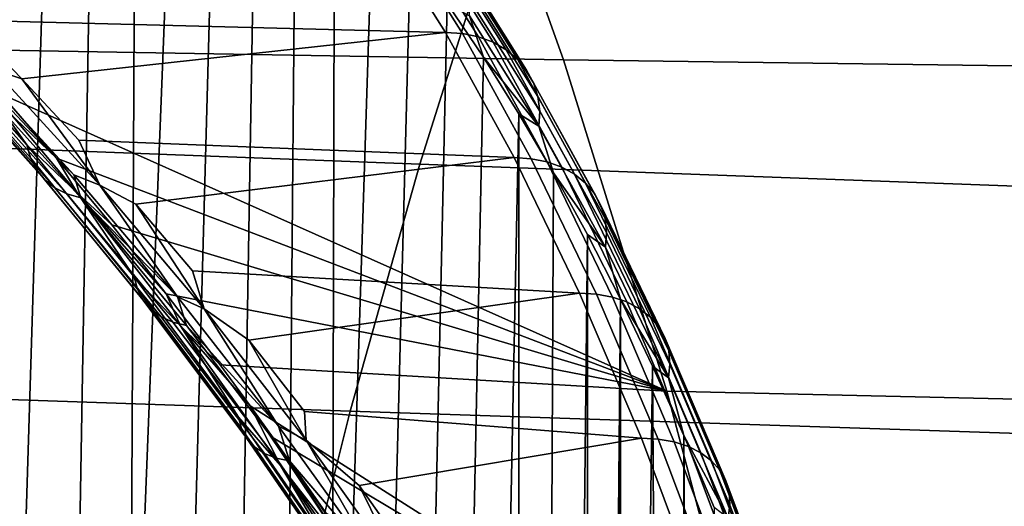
# Model space of a CAD drawing. Header units: metres. Extents: x -240 to 45, y -77 to 27.
# Tile 374 of 656: x -189.88 to -187.67, y 5.03 to 6.13. Entities that reach past the tile are written whole.
import ezdxf

# ---------------------------------------------------------------- set-up
doc = ezdxf.new("R2010")
doc.units = ezdxf.units.M
doc.layers.add('solid_102011X2', color=7, linetype='CONTINUOUS')

msp = doc.modelspace()

# ---------------------------------------------------------------- linework, layer by layer
at = {"layer": 'solid_102011X2'}
for points in [[(-190.012451, 4.468543, 280.953827), (-189.894928, 7.039027, 281.213867), (-189.801559, 6.994819, 281.420502), (-189.88205, 4.387901, 281.242371)], [(-189.88205, 4.387901, 281.242371), (-189.801559, 6.994819, 281.420502), (-189.708878, 6.943332, 281.62561), (-189.75444, 4.28492, 281.52478)], [(-189.75444, 4.28492, 281.52478), (-189.708878, 6.943332, 281.62561), (-189.616867, 6.884577, 281.829193), (-189.630234, 4.160147, 281.799622)], [(-189.630234, 4.160147, 281.799622), (-189.616867, 6.884577, 281.829193), (-189.525726, 6.818653, 282.030884)], [(-189.630234, 4.160147, 281.799622), (-189.525726, 6.818653, 282.030884), (-189.435471, 6.745585, 282.230621), (-189.509979, 4.01414, 282.065735)], [(-190.008865, 6.059428, 285.175323), (-190.258987, 6.776157, 285.3302), (-188.918839, 6.767719, 288.120972), (-188.657455, 6.036577, 287.952393)], [(-187.532318, 6.760979, 290.871002), (-187.25882, 6.017542, 290.691956), (-188.657455, 6.036577, 287.952393), (-188.918839, 6.767719, 288.120972)], [(-189.509979, 4.01414, 282.065735), (-189.435471, 6.745585, 282.230621), (-189.346237, 6.665479, 282.42807), (-189.394302, 3.847615, 282.321716)], [(-189.394302, 3.847615, 282.321716), (-189.346237, 6.665479, 282.42807), (-189.258087, 6.578393, 282.623138), (-189.283798, 3.661471, 282.566254)], [(-189.283798, 3.661471, 282.566254), (-189.258087, 6.578393, 282.623138), (-189.171158, 6.484435, 282.815521), (-189.179077, 3.456674, 282.798004)], [(-189.179077, 3.456674, 282.798004), (-189.171158, 6.484435, 282.815521), (-189.085526, 6.383718, 283.005005)], [(-188.808228, 6.348137, 335.910248), (-190.506622, 6.418827, 334.374298), (-190.682693, 5.867306, 334.540405), (-188.980118, 5.802663, 336.076447)], [(-189.179077, 3.456674, 282.798004), (-189.085526, 6.383718, 283.005005), (-189.001282, 6.276327, 283.191437), (-189.080627, 3.234248, 283.015839)], [(-190.127731, 6.25076, 284.390198), (-190.00032, 6.125524, 284.537689), (-188.922516, 6.097827, 284.094238), (-189.08371, 6.354621, 283.737518)], [(-188.884659, 6.095373, 284.075256), (-189.045807, 6.352063, 283.718658), (-189.08371, 6.354621, 283.737518), (-188.922516, 6.097827, 284.094238)], [(-189.045807, 6.352063, 283.718658), (-188.884659, 6.095373, 284.075256), (-188.848648, 6.087959, 284.053253), (-189.009583, 6.344337, 283.697113)], [(-189.009583, 6.344337, 283.697113), (-188.848648, 6.087959, 284.053253), (-188.815582, 6.075738, 284.0289), (-188.976196, 6.331602, 283.673462)], [(-187.090302, 6.278129, 337.428955), (-188.808228, 6.348137, 335.910248), (-188.980118, 5.802663, 336.076447), (-187.258026, 5.738647, 337.595276)], [(-188.976196, 6.331602, 283.673462), (-188.815582, 6.075738, 284.0289), (-188.786133, 6.058959, 284.002686), (-188.94632, 6.314116, 283.648224)], [(-188.94632, 6.314116, 283.648224), (-188.786133, 6.058959, 284.002686), (-188.760925, 6.037964, 283.975128), (-188.920547, 6.292236, 283.621887)], [(-189.080627, 3.234248, 283.015839), (-189.001282, 6.276327, 283.191437), (-188.918533, 6.162443, 283.374542), (-188.988968, 2.995319, 283.218689)], [(-188.920547, 6.292236, 283.621887), (-188.760925, 6.037964, 283.975128), (-188.740463, 6.013181, 283.946777), (-188.899429, 6.26641, 283.595001)], [(-188.899429, 6.26641, 283.595001), (-188.740463, 6.013181, 283.946777), (-188.725174, 5.985116, 283.918243), (-188.883392, 6.237163, 283.568115)], [(-188.883392, 6.237163, 283.568115), (-188.725174, 5.985116, 283.918243), (-188.715347, 5.954341, 283.890106), (-188.872757, 6.205092, 283.541779)], [(-188.872757, 6.205092, 283.541779), (-188.715347, 5.954341, 283.890106), (-188.711182, 5.921484, 283.862915), (-188.867722, 6.170852, 283.51651)], [(-188.988968, 2.995319, 283.218689), (-188.918533, 6.162443, 283.374542), (-188.837357, 6.042124, 283.554169), (-188.904572, 2.741112, 283.405457)], [(-188.868423, 6.13514, 283.492828), (-188.837357, 6.042124, 283.554169), (-188.918533, 6.162443, 283.374542)], [(-188.867722, 6.170852, 283.51651), (-188.711182, 5.921484, 283.862915), (-188.712784, 5.887216, 283.83725), (-188.868423, 6.13514, 283.492828)], [(-189.861404, 5.845918, 285.281891), (-190.106842, 6.12422, 285.012146), (-189.98378, 6.017251, 285.189545)], [(-189.853149, 5.816292, 285.242615), (-190.097763, 6.092664, 284.974579), (-190.106842, 6.12422, 285.012146), (-189.861404, 5.845918, 285.281891)], [(-190.00032, 6.125524, 284.537689), (-189.872513, 5.994012, 284.681793), (-188.922516, 6.097827, 284.094238)], [(-189.935562, 6.014887, 284.684784), (-189.872513, 5.994012, 284.681793), (-190.00032, 6.125524, 284.537689)], [(-188.868423, 6.13514, 283.492828), (-188.712784, 5.887216, 283.83725), (-188.837357, 6.042124, 283.554169)], [(-189.872513, 5.994012, 284.681793), (-189.744522, 5.856306, 284.822296), (-188.768265, 5.816953, 284.435577), (-188.922516, 6.097827, 284.094238)], [(-188.730484, 5.814611, 284.416443), (-188.884659, 6.095373, 284.075256), (-188.922516, 6.097827, 284.094238), (-188.768265, 5.816953, 284.435577)], [(-188.884659, 6.095373, 284.075256), (-188.730484, 5.814611, 284.416443), (-188.694641, 5.807539, 284.394043), (-188.848648, 6.087959, 284.053253)], [(-189.839798, 5.790078, 285.202332), (-190.083633, 6.064557, 284.935883), (-190.097763, 6.092664, 284.974579), (-189.853149, 5.816292, 285.242615)], [(-188.848648, 6.087959, 284.053253), (-188.694641, 5.807539, 284.394043), (-188.661896, 5.795881, 284.368988), (-188.815582, 6.075738, 284.0289)], [(-188.815582, 6.075738, 284.0289), (-188.661896, 5.795881, 284.368988), (-188.632874, 5.779875, 284.341827), (-188.786133, 6.058959, 284.002686)], [(-189.821548, 5.767684, 285.161682), (-190.064682, 6.040335, 284.896606), (-190.083633, 6.064557, 284.935883), (-189.839798, 5.790078, 285.202332)], [(-188.657455, 6.036577, 287.952393), (-188.426178, 5.293213, 287.801605), (-189.919662, 5.960014, 285.276031), (-190.008865, 6.059428, 285.175323)], [(-188.786133, 6.058959, 284.002686), (-188.632874, 5.779875, 284.341827), (-188.6082, 5.759847, 284.31308), (-188.760925, 6.037964, 283.975128)], [(-189.798706, 5.749456, 285.121277), (-190.041214, 6.020377, 284.857391), (-190.064682, 6.040335, 284.896606), (-189.821548, 5.767684, 285.161682)], [(-189.991318, 6.034803, 284.697205), (-189.755737, 5.778665, 284.9552), (-189.697815, 5.75548, 284.944061), (-189.935562, 6.014887, 284.684784)], [(-189.982193, 5.994418, 284.781525), (-189.755737, 5.778665, 284.9552), (-189.991318, 6.034803, 284.697205)], [(-188.904572, 2.741112, 283.405457), (-188.837357, 6.042124, 283.554169), (-188.757874, 5.915594, 283.730072), (-188.82785, 2.47293, 283.575226)], [(-188.712784, 5.887216, 283.83725), (-188.757874, 5.915594, 283.730072), (-188.837357, 6.042124, 283.554169)], [(-188.760925, 6.037964, 283.975128), (-188.6082, 5.759847, 284.31308), (-188.588364, 5.736206, 284.283356), (-188.740463, 6.013181, 283.946777)], [(-187.25882, 6.017542, 290.691956), (-187.017273, 5.26079, 290.532196), (-188.426178, 5.293213, 287.801605), (-188.657455, 6.036577, 287.952393)], [(-189.771591, 5.735681, 285.081726), (-190.013565, 6.004991, 284.818848), (-190.041214, 6.020377, 284.857391), (-189.798706, 5.749456, 285.121277)], [(-189.98378, 6.017251, 285.189545), (-189.919662, 5.960014, 285.276031), (-189.794922, 5.815734, 285.414154)], [(-189.747543, 5.736962, 285.44397), (-189.98378, 6.017251, 285.189545), (-189.794922, 5.815734, 285.414154)], [(-189.861404, 5.845918, 285.281891), (-189.98378, 6.017251, 285.189545), (-189.747543, 5.736962, 285.44397)], [(-189.935562, 6.014887, 284.684784), (-189.697815, 5.75548, 284.944061), (-189.872513, 5.994012, 284.681793)], [(-188.740463, 6.013181, 283.946777), (-188.588364, 5.736206, 284.283356), (-188.573776, 5.709433, 284.253265), (-188.725174, 5.985116, 283.918243)], [(-190.013565, 6.004991, 284.818848), (-189.771591, 5.735681, 285.081726), (-189.740662, 5.726569, 285.043671), (-189.982193, 5.994418, 284.781525)], [(-189.982193, 5.994418, 284.781525), (-189.740662, 5.726569, 285.043671), (-189.755737, 5.778665, 284.9552)], [(-189.697815, 5.75548, 284.944061), (-189.744522, 5.856306, 284.822296), (-189.872513, 5.994012, 284.681793)], [(-188.725174, 5.985116, 283.918243), (-188.573776, 5.709433, 284.253265), (-188.564728, 5.680076, 284.223389), (-188.715347, 5.954341, 283.890106)], [(-188.426178, 5.293213, 287.801605), (-189.794922, 5.815734, 285.414154), (-189.919662, 5.960014, 285.276031)], [(-188.715347, 5.954341, 283.890106), (-188.564728, 5.680076, 284.223389), (-188.561401, 5.648733, 284.194366), (-188.711182, 5.921484, 283.862915)], [(-188.711182, 5.921484, 283.862915), (-188.561401, 5.648733, 284.194366), (-188.563873, 5.616043, 284.166779), (-188.712784, 5.887216, 283.83725)], [(-188.759216, 2.192138, 283.727112), (-188.82785, 2.47293, 283.575226), (-188.757874, 5.915594, 283.730072)], [(-188.759216, 2.192138, 283.727112), (-188.757874, 5.915594, 283.730072), (-188.680115, 5.78289, 283.902161), (-188.69899, 1.900168, 283.860352)], [(-188.712784, 5.887216, 283.83725), (-188.680115, 5.78289, 283.902161), (-188.757874, 5.915594, 283.730072)], [(-188.712784, 5.887216, 283.83725), (-188.563873, 5.616043, 284.166779), (-188.680115, 5.78289, 283.902161)], [(-188.980118, 5.802663, 336.076447), (-190.682693, 5.867306, 334.540405), (-190.842819, 5.306708, 334.691498), (-189.136444, 5.24822, 336.2276)], [(-189.697815, 5.75548, 284.944061), (-189.616821, 5.712583, 284.958954), (-188.768265, 5.816953, 284.435577), (-189.744522, 5.856306, 284.822296)], [(-189.620834, 5.54917, 285.534149), (-189.861404, 5.845918, 285.281891), (-189.747543, 5.736962, 285.44397)], [(-189.613327, 5.521533, 285.493317), (-189.853149, 5.816292, 285.242615), (-189.861404, 5.845918, 285.281891), (-189.620834, 5.54917, 285.534149)], [(-189.600662, 5.497252, 285.45166), (-189.839798, 5.790078, 285.202332), (-189.853149, 5.816292, 285.242615), (-189.613327, 5.521533, 285.493317)], [(-189.747543, 5.736962, 285.44397), (-189.794922, 5.815734, 285.414154), (-189.671158, 5.666239, 285.548218)], [(-188.426178, 5.293213, 287.801605), (-189.671158, 5.666239, 285.548218), (-189.794922, 5.815734, 285.414154)], [(-189.616821, 5.712583, 284.958954), (-189.489731, 5.562995, 285.091614), (-188.621597, 5.513106, 284.760132), (-188.768265, 5.816953, 284.435577)], [(-188.583862, 5.510888, 284.740875), (-188.730484, 5.814611, 284.416443), (-188.768265, 5.816953, 284.435577), (-188.621597, 5.513106, 284.760132)], [(-188.730484, 5.814611, 284.416443), (-188.583862, 5.510888, 284.740875), (-188.548218, 5.504185, 284.718079), (-188.694641, 5.807539, 284.394043)], [(-189.583008, 5.476704, 285.40976), (-189.821548, 5.767684, 285.161682), (-189.839798, 5.790078, 285.202332), (-189.600662, 5.497252, 285.45166)], [(-187.258026, 5.738647, 337.595276), (-188.980118, 5.802663, 336.076447), (-189.136444, 5.24822, 336.2276), (-187.410568, 5.1903, 337.746552)], [(-188.694641, 5.807539, 284.394043), (-188.548218, 5.504185, 284.718079), (-188.515747, 5.493136, 284.692383), (-188.661896, 5.795881, 284.368988)], [(-188.661896, 5.795881, 284.368988), (-188.515747, 5.493136, 284.692383), (-188.487137, 5.477965, 284.664337), (-188.632874, 5.779875, 284.341827)], [(-189.560669, 5.460207, 285.368347), (-189.798706, 5.749456, 285.121277), (-189.821548, 5.767684, 285.161682), (-189.583008, 5.476704, 285.40976)], [(-189.755737, 5.778665, 284.9552), (-189.523727, 5.504853, 285.197723), (-189.697815, 5.75548, 284.944061)], [(-189.740662, 5.726569, 285.043671), (-189.523727, 5.504853, 285.197723), (-189.755737, 5.778665, 284.9552)], [(-188.69899, 1.900168, 283.860352), (-188.680115, 5.78289, 283.902161), (-188.604187, 5.644227, 284.07016), (-188.647522, 1.598508, 283.974274)], [(-188.563873, 5.616043, 284.166779), (-188.604187, 5.644227, 284.07016), (-188.680115, 5.78289, 283.902161)], [(-188.632874, 5.779875, 284.341827), (-188.487137, 5.477965, 284.664337), (-188.462967, 5.458983, 284.634491), (-188.6082, 5.759847, 284.31308)], [(-189.533981, 5.44802, 285.328003), (-189.771591, 5.735681, 285.081726), (-189.798706, 5.749456, 285.121277), (-189.560669, 5.460207, 285.368347)], [(-189.697815, 5.75548, 284.944061), (-189.463776, 5.478001, 285.187744), (-189.616821, 5.712583, 284.958954)], [(-189.523727, 5.504853, 285.197723), (-189.463776, 5.478001, 285.187744), (-189.697815, 5.75548, 284.944061)], [(-188.6082, 5.759847, 284.31308), (-188.462967, 5.458983, 284.634491), (-188.443726, 5.436577, 284.603424), (-188.588364, 5.736206, 284.283356)], [(-189.771591, 5.735681, 285.081726), (-189.533981, 5.44802, 285.328003), (-189.503357, 5.440331, 285.289398), (-189.740662, 5.726569, 285.043671)], [(-189.747543, 5.736962, 285.44397), (-189.671158, 5.666239, 285.548218), (-189.548691, 5.511683, 285.678101)], [(-189.516724, 5.439768, 285.681885), (-189.747543, 5.736962, 285.44397), (-189.548691, 5.511683, 285.678101)], [(-189.620834, 5.54917, 285.534149), (-189.747543, 5.736962, 285.44397), (-189.516724, 5.439768, 285.681885)], [(-189.740662, 5.726569, 285.043671), (-189.503357, 5.440331, 285.289398), (-189.523727, 5.504853, 285.197723)], [(-188.588364, 5.736206, 284.283356), (-188.443726, 5.436577, 284.603424), (-188.42981, 5.411203, 284.571838), (-188.573776, 5.709433, 284.253265)], [(-189.463776, 5.478001, 285.187744), (-189.489731, 5.562995, 285.091614), (-189.616821, 5.712583, 284.958954)], [(-188.573776, 5.709433, 284.253265), (-188.42981, 5.411203, 284.571838), (-188.421509, 5.38338, 284.540344), (-188.564728, 5.680076, 284.223389)], [(-188.564728, 5.680076, 284.223389), (-188.421509, 5.38338, 284.540344), (-188.418976, 5.353674, 284.509552), (-188.561401, 5.648733, 284.194366)], [(-188.426178, 5.293213, 287.801605), (-189.548691, 5.511683, 285.678101), (-189.671158, 5.666239, 285.548218)], [(-188.605042, 1.288698, 284.068268), (-188.647522, 1.598508, 283.974274), (-188.604187, 5.644227, 284.07016)], [(-188.605042, 1.288698, 284.068268), (-188.604187, 5.644227, 284.07016), (-188.530106, 5.499631, 284.23407), (-188.571777, 0.972317, 284.141876)], [(-188.563873, 5.616043, 284.166779), (-188.530106, 5.499631, 284.23407), (-188.604187, 5.644227, 284.07016)], [(-188.561401, 5.648733, 284.194366), (-188.418976, 5.353674, 284.509552), (-188.422272, 5.322692, 284.480133), (-188.563873, 5.616043, 284.166779)], [(-188.563873, 5.616043, 284.166779), (-188.422272, 5.322692, 284.480133), (-188.530106, 5.499631, 284.23407)], [(-189.386856, 5.234935, 285.769012), (-189.620834, 5.54917, 285.534149), (-189.516724, 5.439768, 285.681885)], [(-189.37999, 5.20933, 285.726746), (-189.613327, 5.521533, 285.493317), (-189.620834, 5.54917, 285.534149), (-189.386856, 5.234935, 285.769012)], [(-189.463776, 5.478001, 285.187744), (-189.363663, 5.407728, 285.220093), (-188.621597, 5.513106, 284.760132), (-189.489731, 5.562995, 285.091614)], [(-189.367889, 5.187002, 285.683838), (-189.600662, 5.497252, 285.45166), (-189.613327, 5.521533, 285.493317), (-189.37999, 5.20933, 285.726746)], [(-189.516724, 5.439768, 285.681885), (-189.548691, 5.511683, 285.678101), (-189.427826, 5.352276, 285.80368)], [(-188.426178, 5.293213, 287.801605), (-189.427826, 5.352276, 285.80368), (-189.548691, 5.511683, 285.678101)], [(-189.523727, 5.504853, 285.197723), (-189.29686, 5.214124, 285.424805), (-189.463776, 5.478001, 285.187744)], [(-189.503357, 5.440331, 285.289398), (-189.29686, 5.214124, 285.424805), (-189.523727, 5.504853, 285.197723)], [(-189.363663, 5.407728, 285.220093), (-189.239075, 5.24708, 285.344177), (-188.483063, 5.187489, 285.066681), (-188.621597, 5.513106, 284.760132)], [(-188.445404, 5.1854, 285.047302), (-188.583862, 5.510888, 284.740875), (-188.621597, 5.513106, 284.760132), (-188.483063, 5.187489, 285.066681)], [(-188.583862, 5.510888, 284.740875), (-188.445404, 5.1854, 285.047302), (-188.409912, 5.179094, 285.024139), (-188.548218, 5.504185, 284.718079)], [(-188.547882, 0.65098, 284.194733), (-188.571777, 0.972317, 284.141876), (-188.530106, 5.499631, 284.23407)], [(-188.548218, 5.504185, 284.718079), (-188.409912, 5.179094, 285.024139), (-188.377731, 5.168697, 284.997833), (-188.515747, 5.493136, 284.692383)], [(-188.533508, 0.326325, 284.226562), (-188.547882, 0.65098, 284.194733), (-188.530106, 5.499631, 284.23407)], [(-188.533508, 0.326325, 284.226562), (-188.530106, 5.499631, 284.23407), (-188.458008, 5.349318, 284.393646), (-188.528702, 0.000008, 284.237183)], [(-188.422272, 5.322692, 284.480133), (-188.458008, 5.349318, 284.393646), (-188.530106, 5.499631, 284.23407)], [(-189.350739, 5.168299, 285.6409), (-189.583008, 5.476704, 285.40976), (-189.600662, 5.497252, 285.45166), (-189.367889, 5.187002, 285.683838)], [(-189.328796, 5.153511, 285.598602), (-189.560669, 5.460207, 285.368347), (-189.583008, 5.476704, 285.40976), (-189.350739, 5.168299, 285.6409)], [(-189.463776, 5.478001, 285.187744), (-189.235031, 5.183205, 285.41571), (-189.363663, 5.407728, 285.220093)], [(-189.29686, 5.214124, 285.424805), (-189.235031, 5.183205, 285.41571), (-189.463776, 5.478001, 285.187744)], [(-188.515747, 5.493136, 284.692383), (-188.377731, 5.168697, 284.997833), (-188.349503, 5.154423, 284.968933), (-188.487137, 5.477965, 284.664337)], [(-188.487137, 5.477965, 284.664337), (-188.349503, 5.154423, 284.968933), (-188.325806, 5.136562, 284.938019), (-188.462967, 5.458983, 284.634491)], [(-189.302399, 5.142869, 285.557648), (-189.533981, 5.44802, 285.328003), (-189.560669, 5.460207, 285.368347), (-189.328796, 5.153511, 285.598602)], [(-188.462967, 5.458983, 284.634491), (-188.325806, 5.136562, 284.938019), (-188.307129, 5.115479, 284.905731), (-188.443726, 5.436577, 284.603424)], [(-189.533981, 5.44802, 285.328003), (-189.302399, 5.142869, 285.557648), (-189.271988, 5.136537, 285.518646), (-189.503357, 5.440331, 285.289398)], [(-189.516724, 5.439768, 285.681885), (-189.427826, 5.352276, 285.80368), (-189.360336, 5.260085, 285.872711)], [(-189.292831, 5.126516, 285.903351), (-189.516724, 5.439768, 285.681885), (-189.360336, 5.260085, 285.872711)], [(-189.386856, 5.234935, 285.769012), (-189.516724, 5.439768, 285.681885), (-189.292831, 5.126516, 285.903351)], [(-189.503357, 5.440331, 285.289398), (-189.271988, 5.136537, 285.518646), (-189.29686, 5.214124, 285.424805)], [(-188.443726, 5.436577, 284.603424), (-188.307129, 5.115479, 284.905731), (-188.293854, 5.091604, 284.872711), (-188.42981, 5.411203, 284.571838)], [(-188.42981, 5.411203, 284.571838), (-188.293854, 5.091604, 284.872711), (-188.28624, 5.065424, 284.839661), (-188.421509, 5.38338, 284.540344)], [(-189.235031, 5.183205, 285.41571), (-189.239075, 5.24708, 285.344177), (-189.363663, 5.407728, 285.220093)], [(-188.421509, 5.38338, 284.540344), (-188.28624, 5.065424, 284.839661), (-188.284454, 5.037473, 284.80722), (-188.418976, 5.353674, 284.509552)], [(-188.426178, 5.293213, 287.801605), (-188.225372, 4.538979, 287.669281), (-189.360336, 5.260085, 285.872711), (-189.427826, 5.352276, 285.80368)], [(-188.528702, 0.000008, 284.237183), (-188.458008, 5.349318, 284.393646), (-188.388229, -5.194101, 284.548065), (-188.458344, -5.350039, 284.392883)], [(-188.458008, 5.349318, 284.393646), (-188.387894, 5.193332, 284.548798), (-188.388229, -5.194101, 284.548065)], [(-188.422272, 5.322692, 284.480133), (-188.387894, 5.193332, 284.548798), (-188.458008, 5.349318, 284.393646)], [(-188.418976, 5.353674, 284.509552), (-188.284454, 5.037473, 284.80722), (-188.288528, 5.008321, 284.776093), (-188.422272, 5.322692, 284.480133)], [(-188.422272, 5.322692, 284.480133), (-188.288528, 5.008321, 284.776093), (-188.387894, 5.193332, 284.548798)], [(-189.136444, 5.24822, 336.2276), (-190.842819, 5.306708, 334.691498), (-190.986755, 4.737895, 334.827301), (-189.276978, 4.685658, 336.363495)], [(-188.225372, 4.538979, 287.669281), (-188.426178, 5.293213, 287.801605), (-187.017273, 5.26079, 290.532196), (-186.808121, 4.492234, 290.392548)], [(-189.135971, 4.926004, 286.089661), (-189.360336, 5.260085, 285.872711), (-189.308868, 5.188179, 285.924835)], [(-188.225372, 4.538979, 287.669281), (-189.308868, 5.188179, 285.924835), (-189.360336, 5.260085, 285.872711)], [(-189.292831, 5.126516, 285.903351), (-189.360336, 5.260085, 285.872711), (-189.135971, 4.926004, 286.089661)], [(-189.161072, 4.904098, 285.986481), (-189.386856, 5.234935, 285.769012), (-189.292831, 5.126516, 285.903351)], [(-189.15477, 4.880551, 285.942963), (-189.37999, 5.20933, 285.726746), (-189.386856, 5.234935, 285.769012), (-189.161072, 4.904098, 285.986481)], [(-187.410568, 5.1903, 337.746552), (-189.136444, 5.24822, 336.2276), (-189.276978, 4.685658, 336.363495), (-187.547668, 4.63393, 337.882538)], [(-189.235031, 5.183205, 285.41571), (-189.116287, 5.081295, 285.463684), (-188.483063, 5.187489, 285.066681), (-189.239075, 5.24708, 285.344177)], [(-189.29686, 5.214124, 285.424805), (-189.076691, 4.907182, 285.636383), (-189.235031, 5.183205, 285.41571)], [(-189.271988, 5.136537, 285.518646), (-189.076691, 4.907182, 285.636383), (-189.29686, 5.214124, 285.424805)], [(-189.143143, 4.86018, 285.898926), (-189.367889, 5.187002, 285.683838), (-189.37999, 5.20933, 285.726746), (-189.15477, 4.880551, 285.942963)], [(-188.387894, 5.193332, 284.548798), (-188.32019, -5.032676, 284.698608), (-188.388229, -5.194101, 284.548065)], [(-188.387894, 5.193332, 284.548798), (-188.319855, 5.031857, 284.699341), (-188.32019, -5.032676, 284.698608)], [(-188.288528, 5.008321, 284.776093), (-188.319855, 5.031857, 284.699341), (-188.387894, 5.193332, 284.548798)], [(-189.126373, 4.843303, 285.855103), (-189.350739, 5.168299, 285.6409), (-189.367889, 5.187002, 285.683838), (-189.143143, 4.86018, 285.898926)], [(-189.104721, 4.830181, 285.812134), (-189.328796, 5.153511, 285.598602), (-189.350739, 5.168299, 285.6409), (-189.126373, 4.843303, 285.855103)], [(-189.135971, 4.926004, 286.089661), (-189.308868, 5.188179, 285.924835), (-189.192184, 5.019698, 286.041473)], [(-188.225372, 4.538979, 287.669281), (-189.192184, 5.019698, 286.041473), (-189.308868, 5.188179, 285.924835)], [(-189.235031, 5.183205, 285.41571), (-189.013214, 4.871794, 285.627991), (-189.116287, 5.081295, 285.463684)], [(-189.076691, 4.907182, 285.636383), (-189.013214, 4.871794, 285.627991), (-189.235031, 5.183205, 285.41571)], [(-189.116287, 5.081295, 285.463684), (-188.995865, 4.91078, 285.578461), (-188.353241, 4.841385, 285.353973), (-188.483063, 5.187489, 285.066681)], [(-188.315613, 4.839436, 285.334473), (-188.445404, 5.1854, 285.047302), (-188.483063, 5.187489, 285.066681), (-188.353241, 4.841385, 285.353973)], [(-188.445404, 5.1854, 285.047302), (-188.315613, 4.839436, 285.334473), (-188.280289, 4.83355, 285.310974), (-188.409912, 5.179094, 285.024139)], [(-188.409912, 5.179094, 285.024139), (-188.280289, 4.83355, 285.310974), (-188.248367, 4.823847, 285.284088), (-188.377731, 5.168697, 284.997833)], [(-188.377731, 5.168697, 284.997833), (-188.248367, 4.823847, 285.284088), (-188.22049, 4.810526, 285.254395), (-188.349503, 5.154423, 284.968933)], [(-189.078537, 4.821019, 285.770691), (-189.302399, 5.142869, 285.557648), (-189.328796, 5.153511, 285.598602), (-189.104721, 4.830181, 285.812134)], [(-188.349503, 5.154423, 284.968933), (-188.22049, 4.810526, 285.254395), (-188.19725, 4.793857, 285.222473), (-188.325806, 5.136562, 284.938019)], [(-189.302399, 5.142869, 285.557648), (-189.078537, 4.821019, 285.770691), (-189.048203, 4.815958, 285.731415), (-189.271988, 5.136537, 285.518646)], [(-189.077316, 4.798004, 286.108429), (-189.292831, 5.126516, 285.903351), (-189.135971, 4.926004, 286.089661)], [(-189.161072, 4.904098, 285.986481), (-189.292831, 5.126516, 285.903351), (-189.077316, 4.798004, 286.108429)], [(-189.271988, 5.136537, 285.518646), (-189.048203, 4.815958, 285.731415), (-189.076691, 4.907182, 285.636383)], [(-188.325806, 5.136562, 284.938019), (-188.19725, 4.793857, 285.222473), (-188.179092, 4.77418, 285.189026), (-188.307129, 5.115479, 284.905731)], [(-188.307129, 5.115479, 284.905731), (-188.179092, 4.77418, 285.189026), (-188.166412, 4.751898, 285.154694), (-188.293854, 5.091604, 284.872711)], [(-189.013214, 4.871794, 285.627991), (-188.995865, 4.91078, 285.578461), (-189.116287, 5.081295, 285.463684)], [(-188.293854, 5.091604, 284.872711), (-188.166412, 4.751898, 285.154694), (-188.15947, 4.727465, 285.120209), (-188.28624, 5.065424, 284.839661)], [(-188.28624, 5.065424, 284.839661), (-188.15947, 4.727465, 285.120209), (-188.158371, 4.701379, 285.086212), (-188.284454, 5.037473, 284.80722)], [(-188.284454, 5.037473, 284.80722), (-188.158371, 4.701379, 285.086212), (-188.163177, 4.674171, 285.053467), (-188.288528, 5.008321, 284.776093)]]:
    msp.add_3dface(points, dxfattribs=at)

doc.saveas('drawing.dxf')
